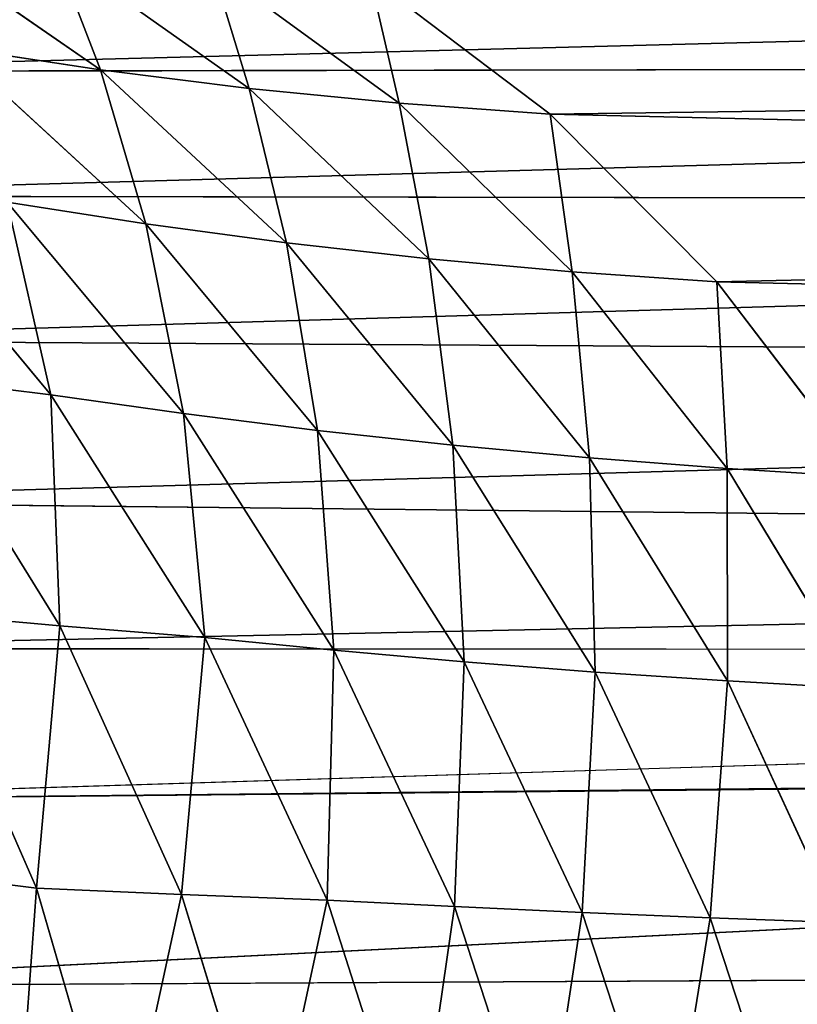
# Model space of a CAD drawing. Extents: x 0 to 21.4, y 0 to 18.7.
# Tile 412 of 482: x 13.9 to 14.9, y 13.3 to 14.6. Entities that reach past the tile are written whole.
import ezdxf

# ---------------------------------------------------------------- set-up
doc = ezdxf.new("R2010")
doc.units = 0
doc.header["$LTSCALE"] = 2.54
doc.layers.get('0').update_dxf_attribs({"color": 13, "linetype": 'CONTINUOUS'})

# ---------------------------------------------------------------- blocks, each defined once
blk = doc.blocks.new('GRUPUJ_36')
at = {"color": 0}
for p, q in [((0.8304, 11.4992, 1.7319), (0.82, 17.6, 1.8153)), ((0.8304, 11.4992, 1.7319), (0.82, 17.6, 1.8153)), ((0.8859, 12.7123, 4.0275), (1.001, 17.6, 4.145)), ((0.8859, 12.7123, 4.0275), (1.001, 17.6, 4.145)), ((0.993, 11.502, 1.5423), (1.0031, 17.6, 1.6008)), ((0.993, 11.502, 1.5423), (1.0031, 17.6, 1.6008)), ((1.1056, 12.9303, 4.216), (1.216, 17.6, 4.3286)), ((1.1056, 12.9303, 4.216), (1.216, 17.6, 4.3286)), ((1.1818, 11.5045, 1.3806), (1.2176, 17.6, 1.4177)), ((1.1818, 11.5045, 1.3806), (1.2176, 17.6, 1.4177)), ((1.3927, 11.5069, 1.2499), (1.458, 17.6, 1.2703)), ((1.3927, 11.5069, 1.2499), (1.458, 17.6, 1.2703)), ((1.5856, 11.5102, 1.1684), (1.5894, 17.6, 1.2159)), ((1.7844, 11.5129, 1.1105), (1.5926, 17.6, 1.215)), ((1.7844, 11.5129, 1.1105), (1.7209, 17.6, 1.1618)), ((1.7844, 11.5129, 1.1105), (1.7209, 17.6, 1.1618)), ((2.0281, 11.5146, 1.0739), (1.7249, 17.6, 1.1612)), ((2.0281, 11.5146, 1.0739), (1.7249, 17.6, 1.1612)), ((2.0281, 11.5146, 1.0739), (1.9951, 17.6, 1.0963)), ((1.1056, 12.9303, 4.216), (1.3611, 13.1254, 4.3786)), ((1.1056, 12.9303, 4.216), (1.3611, 13.1254, 4.3786)), ((1.3501, 12.944, 4.374), (1.3611, 13.1254, 4.3786)), ((1.3501, 12.944, 4.374), (1.3611, 13.1254, 4.3786)), ((1.3501, 12.944, 4.374), (1.638, 13.1181, 4.5077)), ((1.3501, 12.944, 4.374), (1.638, 13.1181, 4.5077)), ((1.628, 12.9442, 4.5053), (1.638, 13.1181, 4.5077)), ((1.628, 12.9442, 4.5053), (1.638, 13.1181, 4.5077)), ((1.628, 12.9442, 4.5053), (1.944, 13.0902, 4.6073)), ((1.628, 12.9442, 4.5053), (1.944, 13.0902, 4.6073)), ((1.9379, 12.9218, 4.6064), (1.944, 13.0902, 4.6073)), ((1.9379, 12.9218, 4.6064), (1.944, 13.0902, 4.6073)), ((1.9379, 12.9218, 4.6064), (2.2761, 13.0327, 4.6746)), ((1.9379, 12.9218, 4.6064), (2.2761, 13.0327, 4.6746)), ((1.0925, 12.7411, 4.2108), (1.3501, 12.944, 4.374)), ((1.0925, 12.7411, 4.2108), (1.3501, 12.944, 4.374)), ((1.3361, 12.7638, 4.3709), (1.628, 12.9442, 4.5053)), ((1.3361, 12.7638, 4.3709), (1.628, 12.9442, 4.5053)), ((1.3361, 12.7638, 4.3709), (1.3501, 12.944, 4.374)), ((1.3361, 12.7638, 4.3709), (1.3501, 12.944, 4.374)), ((1.6163, 12.7713, 4.5038), (1.628, 12.9442, 4.5053)), ((1.6163, 12.7713, 4.5038), (1.628, 12.9442, 4.5053)), ((0.8859, 12.7123, 4.0275), (1.1056, 12.9303, 4.216)), ((0.8859, 12.7123, 4.0275), (1.1056, 12.9303, 4.216)), ((1.0925, 12.7411, 4.2108), (1.1056, 12.9303, 4.216)), ((1.0925, 12.7411, 4.2108), (1.1056, 12.9303, 4.216)), ((1.6163, 12.7713, 4.5038), (1.9379, 12.9218, 4.6064)), ((1.6163, 12.7713, 4.5038), (1.9379, 12.9218, 4.6064)), ((1.931, 12.754, 4.606), (1.9379, 12.9218, 4.6064)), ((1.931, 12.754, 4.606), (1.9379, 12.9218, 4.6064)), ((1.931, 12.754, 4.606), (2.2761, 12.8672, 4.6746)), ((1.931, 12.754, 4.606), (2.2761, 12.8672, 4.6746)), ((1.0755, 12.5534, 4.2075), (1.3361, 12.7638, 4.3709)), ((1.0755, 12.5534, 4.2075), (1.3361, 12.7638, 4.3709)), ((1.3195, 12.585, 4.3692), (1.6163, 12.7713, 4.5038)), ((1.3195, 12.585, 4.3692), (1.6163, 12.7713, 4.5038)), ((1.3195, 12.585, 4.3692), (1.3361, 12.7638, 4.3709)), ((1.3195, 12.585, 4.3692), (1.3361, 12.7638, 4.3709)), ((1.603, 12.5996, 4.5032), (1.6163, 12.7713, 4.5038)), ((1.603, 12.5996, 4.5032), (1.6163, 12.7713, 4.5038)), ((1.603, 12.5996, 4.5032), (1.931, 12.754, 4.606)), ((1.603, 12.5996, 4.5032), (1.931, 12.754, 4.606)), ((1.9234, 12.5869, 4.6059), (1.931, 12.754, 4.606)), ((1.9234, 12.5869, 4.6059), (1.931, 12.754, 4.606)), ((0.8717, 12.5145, 4.0222), (1.0925, 12.7411, 4.2108)), ((0.8717, 12.5145, 4.0222), (1.0925, 12.7411, 4.2108)), ((1.0755, 12.5534, 4.2075), (1.0925, 12.7411, 4.2108)), ((1.0755, 12.5534, 4.2075), (1.0925, 12.7411, 4.2108)), ((0.7074, 12.4768, 3.8178), (0.8859, 12.7123, 4.0275)), ((0.7074, 12.4768, 3.8178), (0.8859, 12.7123, 4.0275)), ((0.8717, 12.5145, 4.0222), (0.8859, 12.7123, 4.0275)), ((0.8717, 12.5145, 4.0222), (0.8859, 12.7123, 4.0275)), ((1.9234, 12.5869, 4.6059), (2.2761, 12.7017, 4.6746)), ((1.9234, 12.5869, 4.6059), (2.2761, 12.7017, 4.6746)), ((1.3001, 12.4078, 4.3689), (1.603, 12.5996, 4.5032)), ((1.3001, 12.4078, 4.3689), (1.603, 12.5996, 4.5032)), ((1.5879, 12.4291, 4.5035), (1.603, 12.5996, 4.5032)), ((1.5879, 12.4291, 4.5035), (1.603, 12.5996, 4.5032)), ((1.0545, 12.3674, 4.206), (1.3195, 12.585, 4.3692)), ((1.0545, 12.3674, 4.206), (1.3195, 12.585, 4.3692)), ((1.3001, 12.4078, 4.3689), (1.3195, 12.585, 4.3692)), ((1.3001, 12.4078, 4.3689), (1.3195, 12.585, 4.3692)), ((1.5879, 12.4291, 4.5035), (1.9234, 12.5869, 4.6059)), ((1.5879, 12.4291, 4.5035), (1.9234, 12.5869, 4.6059)), ((1.915, 12.4204, 4.6063), (1.9234, 12.5869, 4.6059)), ((1.915, 12.4204, 4.6063), (1.9234, 12.5869, 4.6059)), ((0.8524, 12.3183, 4.0191), (1.0755, 12.5534, 4.2075)), ((0.8524, 12.3183, 4.0191), (1.0755, 12.5534, 4.2075)), ((1.0545, 12.3674, 4.206), (1.0755, 12.5534, 4.2075)), ((1.0545, 12.3674, 4.206), (1.0755, 12.5534, 4.2075)), ((1.915, 12.4204, 4.6063), (2.2761, 12.536, 4.6746)), ((1.915, 12.4204, 4.6063), (2.2761, 12.536, 4.6746)), ((0.6931, 12.2697, 3.8129), (0.8717, 12.5145, 4.0222)), ((0.6931, 12.2697, 3.8129), (0.8717, 12.5145, 4.0222)), ((0.8524, 12.3183, 4.0191), (0.8717, 12.5145, 4.0222)), ((0.8524, 12.3183, 4.0191), (0.8717, 12.5145, 4.0222)), ((1.278, 12.2324, 4.3697), (1.5879, 12.4291, 4.5035)), ((1.278, 12.2324, 4.3697), (1.5879, 12.4291, 4.5035)), ((1.5713, 12.2601, 4.5044), (1.5879, 12.4291, 4.5035)), ((1.5713, 12.2601, 4.5044), (1.5879, 12.4291, 4.5035)), ((1.5713, 12.2601, 4.5044), (1.915, 12.4204, 4.6063)), ((1.5713, 12.2601, 4.5044), (1.915, 12.4204, 4.6063)), ((1.9075, 12.2298, 4.6064), (1.915, 12.4204, 4.6063)), ((1.9075, 12.2298, 4.6064), (1.915, 12.4204, 4.6063)), ((1.0297, 12.1833, 4.2062), (1.3001, 12.4078, 4.3689)), ((1.0297, 12.1833, 4.2062), (1.3001, 12.4078, 4.3689)), ((1.278, 12.2324, 4.3697), (1.3001, 12.4078, 4.3689)), ((1.278, 12.2324, 4.3697), (1.3001, 12.4078, 4.3689)), ((0.8281, 12.1239, 4.0182), (1.0545, 12.3674, 4.206)), ((0.8281, 12.1239, 4.0182), (1.0545, 12.3674, 4.206)), ((1.0297, 12.1833, 4.2062), (1.0545, 12.3674, 4.206)), ((1.0297, 12.1833, 4.2062), (1.0545, 12.3674, 4.206)), ((1.9075, 12.2298, 4.6064), (2.2761, 12.3428, 4.6746)), ((1.9075, 12.2298, 4.6064), (2.2761, 12.3428, 4.6746)), ((0.6725, 12.0641, 3.8104), (0.8524, 12.3183, 4.0191)), ((0.6725, 12.0641, 3.8104), (0.8524, 12.3183, 4.0191)), ((0.8281, 12.1239, 4.0182), (0.8524, 12.3183, 4.0191)), ((0.8281, 12.1239, 4.0182), (0.8524, 12.3183, 4.0191)), ((1.2534, 12.0589, 4.3716), (1.5713, 12.2601, 4.5044)), ((1.2534, 12.0589, 4.3716), (1.5713, 12.2601, 4.5044)), ((1.5558, 12.0704, 4.5052), (1.5713, 12.2601, 4.5044)), ((1.5558, 12.0704, 4.5052), (1.5713, 12.2601, 4.5044)), ((1.0012, 12.0014, 4.2079), (1.278, 12.2324, 4.3697)), ((1.0012, 12.0014, 4.2079), (1.278, 12.2324, 4.3697)), ((1.2534, 12.0589, 4.3716), (1.278, 12.2324, 4.3697)), ((1.2534, 12.0589, 4.3716), (1.278, 12.2324, 4.3697)), ((1.5558, 12.0704, 4.5052), (1.9075, 12.2298, 4.6064)), ((1.5558, 12.0704, 4.5052), (1.9075, 12.2298, 4.6064)), ((1.8992, 12.0399, 4.6069), (1.9075, 12.2298, 4.6064)), ((1.8992, 12.0399, 4.6069), (1.9075, 12.2298, 4.6064)), ((0.7987, 11.9316, 4.0192), (1.0297, 12.1833, 4.2062)), ((0.7987, 11.9316, 4.0192), (1.0297, 12.1833, 4.2062)), ((1.0012, 12.0014, 4.2079), (1.0297, 12.1833, 4.2062)), ((1.0012, 12.0014, 4.2079), (1.0297, 12.1833, 4.2062)), ((1.8992, 12.0399, 4.6069), (2.2761, 12.1494, 4.6746)), ((1.8992, 12.0399, 4.6069), (2.2761, 12.1494, 4.6746)), ((0.6456, 11.8604, 3.8103), (0.8281, 12.1239, 4.0182)), ((0.6456, 11.8604, 3.8103), (0.8281, 12.1239, 4.0182)), ((0.7987, 11.9316, 4.0192), (0.8281, 12.1239, 4.0182)), ((0.7987, 11.9316, 4.0192), (0.8281, 12.1239, 4.0182)), ((1.2297, 11.8684, 4.3733), (1.5558, 12.0704, 4.5052)), ((1.2297, 11.8684, 4.3733), (1.5558, 12.0704, 4.5052)), ((1.5388, 11.8822, 4.5066), (1.5558, 12.0704, 4.5052)), ((1.5388, 11.8822, 4.5066), (1.5558, 12.0704, 4.5052)), ((0.9691, 11.8219, 4.211), (1.2534, 12.0589, 4.3716)), ((0.9691, 11.8219, 4.211), (1.2534, 12.0589, 4.3716)), ((1.2297, 11.8684, 4.3733), (1.2534, 12.0589, 4.3716)), ((1.2297, 11.8684, 4.3733), (1.2534, 12.0589, 4.3716)), ((1.5388, 11.8822, 4.5066), (1.8992, 12.0399, 4.6069)), ((1.5388, 11.8822, 4.5066), (1.8992, 12.0399, 4.6069)), ((1.8809, 11.8929, 4.616), (1.8992, 12.0399, 4.6069)), ((1.8809, 11.8929, 4.616), (1.8992, 12.0399, 4.6069))]:
    blk.add_line(p, q, dxfattribs=at)
mesh = blk.add_polyface(dxfattribs=at)
corners = [(0.7074, 12.4768, 3.8178), (0.6705, 17.6, 3.6899), (0.5745, 12.2296, 3.5919), (0.8179, 17.6, 3.9306)]
mesh.append_faces([[corners[k] for k in face] for face in [(0, 1, 2), (1, 0, 3)]], dxfattribs={"vtx0": -1, "color": 0})
mesh = blk.add_polyface(dxfattribs=at)
corners = [(0.6727, 17.6, 2.0556), (0.8304, 11.4992, 1.7319), (0.6976, 11.496, 1.9455), (0.82, 17.6, 1.8153)]
mesh.append_faces([[corners[k] for k in face] for face in [(0, 1, 2), (1, 0, 3)]], dxfattribs={"vtx0": -1, "color": 0})
mesh = blk.add_polyface(dxfattribs=at)
corners = [(0.8859, 12.7123, 4.0275), (0.8179, 17.6, 3.9306), (0.7074, 12.4768, 3.8178), (1.001, 17.6, 4.145)]
mesh.append_faces([[corners[k] for k in face] for face in [(0, 1, 2), (1, 0, 3)]], dxfattribs={"vtx0": -1, "color": 0})
mesh = blk.add_polyface(dxfattribs=at)
corners = [(0.82, 17.6, 1.8153), (0.993, 11.502, 1.5423), (0.8304, 11.4992, 1.7319), (1.0031, 17.6, 1.6008)]
mesh.append_faces([[corners[k] for k in face] for face in [(0, 1, 2), (1, 0, 3)]], dxfattribs={"vtx0": -1, "color": 0})
mesh = blk.add_polyface(dxfattribs=at)
corners = [(1.1056, 12.9303, 4.216), (1.001, 17.6, 4.145), (0.8859, 12.7123, 4.0275), (1.216, 17.6, 4.3286)]
mesh.append_faces([[corners[k] for k in face] for face in [(0, 1, 2), (1, 0, 3)]], dxfattribs={"vtx0": -1, "color": 0})
mesh = blk.add_polyface(dxfattribs=at)
corners = [(1.0031, 17.6, 1.6008), (1.1818, 11.5045, 1.3806), (0.993, 11.502, 1.5423), (1.2176, 17.6, 1.4177)]
mesh.append_faces([[corners[k] for k in face] for face in [(0, 1, 2), (1, 0, 3)]], dxfattribs={"vtx0": -1, "color": 0})
mesh = blk.add_polyface(dxfattribs=at)
corners = [(1.3611, 13.1254, 4.3786), (1.216, 17.6, 4.3286), (1.1056, 12.9303, 4.216), (1.4569, 17.6, 4.4762)]
mesh.append_faces([[corners[k] for k in face] for face in [(0, 1, 2), (1, 0, 3)]], dxfattribs={"vtx0": -1, "color": 0})
mesh = blk.add_polyface(dxfattribs=at)
corners = [(1.2176, 17.6, 1.4177), (1.3927, 11.5069, 1.2499), (1.1818, 11.5045, 1.3806), (1.458, 17.6, 1.2703)]
mesh.append_faces([[corners[k] for k in face] for face in [(0, 1, 2), (1, 0, 3)]], dxfattribs={"vtx0": -1, "color": 0})
mesh = blk.add_polyface(dxfattribs=at)
corners = [(1.458, 17.6, 1.2703), (1.5856, 11.5102, 1.1684), (1.3927, 11.5069, 1.2499), (1.5894, 17.6, 1.2159)]
mesh.append_faces([[corners[k] for k in face] for face in [(0, 1, 2), (1, 0, 3)]], dxfattribs={"vtx0": -1, "color": 0})
mesh = blk.add_polyface(dxfattribs=at)
corners = [(1.7844, 11.5129, 1.1105), (1.5926, 17.6, 1.215), (1.7209, 17.6, 1.1618)]
mesh.append_faces([[corners[k] for k in face] for face in [(0, 1, 2)]], dxfattribs={"color": 0})
mesh = blk.add_polyface(dxfattribs=at)
corners = [(1.7249, 17.6, 1.1612), (1.7844, 11.5129, 1.1105), (1.7209, 17.6, 1.1618), (2.0281, 11.5146, 1.0739)]
mesh.append_faces([[corners[k] for k in face] for face in [(0, 1, 2), (1, 0, 3)]], dxfattribs={"vtx0": -1, "color": 0})
mesh = blk.add_polyface(dxfattribs=at)
corners = [(2.0281, 11.5146, 1.0739), (1.7249, 17.6, 1.1612), (1.9951, 17.6, 1.0963)]
mesh.append_faces([[corners[k] for k in face] for face in [(0, 1, 2)]], dxfattribs={"color": 0})
mesh = blk.add_polyface(dxfattribs=at)
corners = [(2.2761, 17.6, 1.0746), (2.2761, 13.0388, 1.0746), (1.9991, 17.6, 1.0964), (2.2761, 11.5228, 1.0746), (2.2761, 12.9676, 1.0746), (2.2761, 12.6112, 1.0746), (2.2761, 12.3566, 1.0746), (2.2761, 12.1675, 1.0746), (2.2761, 12.0156, 1.0746), (2.2761, 11.8834, 1.0746), (2.2761, 11.7608, 1.0746), (2.2761, 11.642, 1.0746)]
mesh.append_faces([[corners[k] for k in face] for face in [(3, 10, 11)]], dxfattribs={"vtx0": -1, "color": 0})
mesh.append_faces([[corners[k] for k in face] for face in [(1, 3, 2), (3, 1, 4), (3, 4, 5), (3, 5, 6), (3, 6, 7), (3, 7, 8), (3, 8, 9), (3, 9, 10)]], dxfattribs={"vtx0": -1, "vtx2": -1, "color": 0})
mesh.append_faces([[corners[k] for k in face] for face in [(0, 1, 2)]], dxfattribs={"vtx1": -1, "color": 0})
mesh = blk.add_polyface(dxfattribs=at)
corners = [(1.638, 13.1181, 4.5077), (1.3611, 13.1254, 4.3786), (1.3501, 12.944, 4.374), (1.6462, 13.2928, 4.5112)]
mesh.append_faces([[corners[k] for k in face] for face in [(0, 1, 2), (1, 0, 3)]], dxfattribs={"vtx0": -1, "color": 0})
mesh = blk.add_polyface(dxfattribs=at)
corners = [(1.944, 13.0902, 4.6073), (1.638, 13.1181, 4.5077), (1.628, 12.9442, 4.5053), (1.9492, 13.2591, 4.6087)]
mesh.append_faces([[corners[k] for k in face] for face in [(0, 1, 2), (1, 0, 3)]], dxfattribs={"vtx0": -1, "color": 0})
mesh = blk.add_polyface(dxfattribs=at)
corners = [(2.2761, 13.0327, 4.6746), (1.944, 13.0902, 4.6073), (1.9379, 12.9218, 4.6064), (2.2761, 13.1981, 4.6746)]
mesh.append_faces([[corners[k] for k in face] for face in [(0, 1, 2), (1, 0, 3)]], dxfattribs={"vtx0": -1, "color": 0})
mesh = blk.add_polyface(dxfattribs=at)
corners = [(1.3501, 12.944, 4.374), (1.1056, 12.9303, 4.216), (1.0925, 12.7411, 4.2108), (1.3611, 13.1254, 4.3786)]
mesh.append_faces([[corners[k] for k in face] for face in [(0, 1, 2), (1, 0, 3)]], dxfattribs={"vtx0": -1, "color": 0})
mesh = blk.add_polyface(dxfattribs=at)
corners = [(1.628, 12.9442, 4.5053), (1.3501, 12.944, 4.374), (1.3361, 12.7638, 4.3709), (1.638, 13.1181, 4.5077)]
mesh.append_faces([[corners[k] for k in face] for face in [(0, 1, 2), (1, 0, 3)]], dxfattribs={"vtx0": -1, "color": 0})
mesh = blk.add_polyface(dxfattribs=at)
corners = [(1.9379, 12.9218, 4.6064), (1.628, 12.9442, 4.5053), (1.6163, 12.7713, 4.5038), (1.944, 13.0902, 4.6073)]
mesh.append_faces([[corners[k] for k in face] for face in [(0, 1, 2), (1, 0, 3)]], dxfattribs={"vtx0": -1, "color": 0})
mesh = blk.add_polyface(dxfattribs=at)
corners = [(2.2761, 12.8672, 4.6746), (1.9379, 12.9218, 4.6064), (1.931, 12.754, 4.606), (2.2761, 13.0327, 4.6746)]
mesh.append_faces([[corners[k] for k in face] for face in [(0, 1, 2), (1, 0, 3)]], dxfattribs={"vtx0": -1, "color": 0})
mesh = blk.add_polyface(dxfattribs=at)
corners = [(1.3361, 12.7638, 4.3709), (1.0925, 12.7411, 4.2108), (1.0755, 12.5534, 4.2075), (1.3501, 12.944, 4.374)]
mesh.append_faces([[corners[k] for k in face] for face in [(0, 1, 2), (1, 0, 3)]], dxfattribs={"vtx0": -1, "color": 0})
mesh = blk.add_polyface(dxfattribs=at)
corners = [(1.6163, 12.7713, 4.5038), (1.3361, 12.7638, 4.3709), (1.3195, 12.585, 4.3692), (1.628, 12.9442, 4.5053)]
mesh.append_faces([[corners[k] for k in face] for face in [(0, 1, 2), (1, 0, 3)]], dxfattribs={"vtx0": -1, "color": 0})
mesh = blk.add_polyface(dxfattribs=at)
corners = [(1.0925, 12.7411, 4.2108), (0.8859, 12.7123, 4.0275), (0.8717, 12.5145, 4.0222), (1.1056, 12.9303, 4.216)]
mesh.append_faces([[corners[k] for k in face] for face in [(0, 1, 2), (1, 0, 3)]], dxfattribs={"vtx0": -1, "color": 0})
mesh = blk.add_polyface(dxfattribs=at)
corners = [(1.931, 12.754, 4.606), (1.6163, 12.7713, 4.5038), (1.603, 12.5996, 4.5032), (1.9379, 12.9218, 4.6064)]
mesh.append_faces([[corners[k] for k in face] for face in [(0, 1, 2), (1, 0, 3)]], dxfattribs={"vtx0": -1, "color": 0})
mesh = blk.add_polyface(dxfattribs=at)
corners = [(2.2761, 12.7017, 4.6746), (1.931, 12.754, 4.606), (1.9234, 12.5869, 4.6059), (2.2761, 12.8672, 4.6746)]
mesh.append_faces([[corners[k] for k in face] for face in [(0, 1, 2), (1, 0, 3)]], dxfattribs={"vtx0": -1, "color": 0})
mesh = blk.add_polyface(dxfattribs=at)
corners = [(1.3195, 12.585, 4.3692), (1.0755, 12.5534, 4.2075), (1.0545, 12.3674, 4.206), (1.3361, 12.7638, 4.3709)]
mesh.append_faces([[corners[k] for k in face] for face in [(0, 1, 2), (1, 0, 3)]], dxfattribs={"vtx0": -1, "color": 0})
mesh = blk.add_polyface(dxfattribs=at)
corners = [(1.603, 12.5996, 4.5032), (1.3195, 12.585, 4.3692), (1.3001, 12.4078, 4.3689), (1.6163, 12.7713, 4.5038)]
mesh.append_faces([[corners[k] for k in face] for face in [(0, 1, 2), (1, 0, 3)]], dxfattribs={"vtx0": -1, "color": 0})
mesh = blk.add_polyface(dxfattribs=at)
corners = [(1.9234, 12.5869, 4.6059), (1.603, 12.5996, 4.5032), (1.5879, 12.4291, 4.5035), (1.931, 12.754, 4.606)]
mesh.append_faces([[corners[k] for k in face] for face in [(0, 1, 2), (1, 0, 3)]], dxfattribs={"vtx0": -1, "color": 0})
mesh = blk.add_polyface(dxfattribs=at)
corners = [(1.0755, 12.5534, 4.2075), (0.8717, 12.5145, 4.0222), (0.8524, 12.3183, 4.0191), (1.0925, 12.7411, 4.2108)]
mesh.append_faces([[corners[k] for k in face] for face in [(0, 1, 2), (1, 0, 3)]], dxfattribs={"vtx0": -1, "color": 0})
mesh = blk.add_polyface(dxfattribs=at)
corners = [(0.8717, 12.5145, 4.0222), (0.7074, 12.4768, 3.8178), (0.6931, 12.2697, 3.8129), (0.8859, 12.7123, 4.0275)]
mesh.append_faces([[corners[k] for k in face] for face in [(0, 1, 2), (1, 0, 3)]], dxfattribs={"vtx0": -1, "color": 0})
mesh = blk.add_polyface(dxfattribs=at)
corners = [(2.2761, 12.536, 4.6746), (1.9234, 12.5869, 4.6059), (1.915, 12.4204, 4.6063), (2.2761, 12.7017, 4.6746)]
mesh.append_faces([[corners[k] for k in face] for face in [(0, 1, 2), (1, 0, 3)]], dxfattribs={"vtx0": -1, "color": 0})
mesh = blk.add_polyface(dxfattribs=at)
corners = [(1.5879, 12.4291, 4.5035), (1.3001, 12.4078, 4.3689), (1.278, 12.2324, 4.3697), (1.603, 12.5996, 4.5032)]
mesh.append_faces([[corners[k] for k in face] for face in [(0, 1, 2), (1, 0, 3)]], dxfattribs={"vtx0": -1, "color": 0})
mesh = blk.add_polyface(dxfattribs=at)
corners = [(1.3001, 12.4078, 4.3689), (1.0545, 12.3674, 4.206), (1.0297, 12.1833, 4.2062), (1.3195, 12.585, 4.3692)]
mesh.append_faces([[corners[k] for k in face] for face in [(0, 1, 2), (1, 0, 3)]], dxfattribs={"vtx0": -1, "color": 0})
mesh = blk.add_polyface(dxfattribs=at)
corners = [(1.915, 12.4204, 4.6063), (1.5879, 12.4291, 4.5035), (1.5713, 12.2601, 4.5044), (1.9234, 12.5869, 4.6059)]
mesh.append_faces([[corners[k] for k in face] for face in [(0, 1, 2), (1, 0, 3)]], dxfattribs={"vtx0": -1, "color": 0})
mesh = blk.add_polyface(dxfattribs=at)
corners = [(1.0545, 12.3674, 4.206), (0.8524, 12.3183, 4.0191), (0.8281, 12.1239, 4.0182), (1.0755, 12.5534, 4.2075)]
mesh.append_faces([[corners[k] for k in face] for face in [(0, 1, 2), (1, 0, 3)]], dxfattribs={"vtx0": -1, "color": 0})
mesh = blk.add_polyface(dxfattribs=at)
corners = [(2.2761, 12.3428, 4.6746), (1.915, 12.4204, 4.6063), (1.9075, 12.2298, 4.6064), (2.2761, 12.536, 4.6746)]
mesh.append_faces([[corners[k] for k in face] for face in [(0, 1, 2), (1, 0, 3)]], dxfattribs={"vtx0": -1, "color": 0})
mesh = blk.add_polyface(dxfattribs=at)
corners = [(0.8524, 12.3183, 4.0191), (0.6931, 12.2697, 3.8129), (0.6725, 12.0641, 3.8104), (0.8717, 12.5145, 4.0222)]
mesh.append_faces([[corners[k] for k in face] for face in [(0, 1, 2), (1, 0, 3)]], dxfattribs={"vtx0": -1, "color": 0})
mesh = blk.add_polyface(dxfattribs=at)
corners = [(1.5713, 12.2601, 4.5044), (1.278, 12.2324, 4.3697), (1.2534, 12.0589, 4.3716), (1.5879, 12.4291, 4.5035)]
mesh.append_faces([[corners[k] for k in face] for face in [(0, 1, 2), (1, 0, 3)]], dxfattribs={"vtx0": -1, "color": 0})
mesh = blk.add_polyface(dxfattribs=at)
corners = [(1.9075, 12.2298, 4.6064), (1.5713, 12.2601, 4.5044), (1.5558, 12.0704, 4.5052), (1.915, 12.4204, 4.6063)]
mesh.append_faces([[corners[k] for k in face] for face in [(0, 1, 2), (1, 0, 3)]], dxfattribs={"vtx0": -1, "color": 0})
mesh = blk.add_polyface(dxfattribs=at)
corners = [(1.278, 12.2324, 4.3697), (1.0297, 12.1833, 4.2062), (1.0012, 12.0014, 4.2079), (1.3001, 12.4078, 4.3689)]
mesh.append_faces([[corners[k] for k in face] for face in [(0, 1, 2), (1, 0, 3)]], dxfattribs={"vtx0": -1, "color": 0})
mesh = blk.add_polyface(dxfattribs=at)
corners = [(1.0297, 12.1833, 4.2062), (0.8281, 12.1239, 4.0182), (0.7987, 11.9316, 4.0192), (1.0545, 12.3674, 4.206)]
mesh.append_faces([[corners[k] for k in face] for face in [(0, 1, 2), (1, 0, 3)]], dxfattribs={"vtx0": -1, "color": 0})
mesh = blk.add_polyface(dxfattribs=at)
corners = [(2.2761, 12.1494, 4.6746), (1.9075, 12.2298, 4.6064), (1.8992, 12.0399, 4.6069), (2.2761, 12.3428, 4.6746)]
mesh.append_faces([[corners[k] for k in face] for face in [(0, 1, 2), (1, 0, 3)]], dxfattribs={"vtx0": -1, "color": 0})
mesh = blk.add_polyface(dxfattribs=at)
corners = [(0.8281, 12.1239, 4.0182), (0.6725, 12.0641, 3.8104), (0.6456, 11.8604, 3.8103), (0.8524, 12.3183, 4.0191)]
mesh.append_faces([[corners[k] for k in face] for face in [(0, 1, 2), (1, 0, 3)]], dxfattribs={"vtx0": -1, "color": 0})
mesh = blk.add_polyface(dxfattribs=at)
corners = [(1.5558, 12.0704, 4.5052), (1.2534, 12.0589, 4.3716), (1.2297, 11.8684, 4.3733), (1.5713, 12.2601, 4.5044)]
mesh.append_faces([[corners[k] for k in face] for face in [(0, 1, 2), (1, 0, 3)]], dxfattribs={"vtx0": -1, "color": 0})
mesh = blk.add_polyface(dxfattribs=at)
corners = [(1.2534, 12.0589, 4.3716), (1.0012, 12.0014, 4.2079), (0.9691, 11.8219, 4.211), (1.278, 12.2324, 4.3697)]
mesh.append_faces([[corners[k] for k in face] for face in [(0, 1, 2), (1, 0, 3)]], dxfattribs={"vtx0": -1, "color": 0})
mesh = blk.add_polyface(dxfattribs=at)
corners = [(1.8992, 12.0399, 4.6069), (1.5558, 12.0704, 4.5052), (1.5388, 11.8822, 4.5066), (1.9075, 12.2298, 4.6064)]
mesh.append_faces([[corners[k] for k in face] for face in [(0, 1, 2), (1, 0, 3)]], dxfattribs={"vtx0": -1, "color": 0})
mesh = blk.add_polyface(dxfattribs=at)
corners = [(1.0012, 12.0014, 4.2079), (0.7987, 11.9316, 4.0192), (0.7645, 11.7418, 4.022), (1.0297, 12.1833, 4.2062)]
mesh.append_faces([[corners[k] for k in face] for face in [(0, 1, 2), (1, 0, 3)]], dxfattribs={"vtx0": -1, "color": 0})
mesh = blk.add_polyface(dxfattribs=at)
corners = [(2.2761, 12.0124, 4.6835), (1.8992, 12.0399, 4.6069), (1.8809, 11.8929, 4.616), (2.2761, 12.1494, 4.6746)]
mesh.append_faces([[corners[k] for k in face] for face in [(0, 1, 2), (1, 0, 3)]], dxfattribs={"vtx0": -1, "color": 0})
mesh = blk.add_polyface(dxfattribs=at)
corners = [(0.7987, 11.9316, 4.0192), (0.6456, 11.8604, 3.8103), (0.6126, 11.659, 3.8125), (0.8281, 12.1239, 4.0182)]
mesh.append_faces([[corners[k] for k in face] for face in [(0, 1, 2), (1, 0, 3)]], dxfattribs={"vtx0": -1, "color": 0})
mesh = blk.add_polyface(dxfattribs=at)
corners = [(1.5388, 11.8822, 4.5066), (1.2297, 11.8684, 4.3733), (1.2038, 11.6802, 4.376), (1.5558, 12.0704, 4.5052)]
mesh.append_faces([[corners[k] for k in face] for face in [(0, 1, 2), (1, 0, 3)]], dxfattribs={"vtx0": -1, "color": 0})
mesh = blk.add_polyface(dxfattribs=at)
corners = [(1.2297, 11.8684, 4.3733), (0.9691, 11.8219, 4.211), (0.9374, 11.629, 4.214), (1.2534, 12.0589, 4.3716)]
mesh.append_faces([[corners[k] for k in face] for face in [(0, 1, 2), (1, 0, 3)]], dxfattribs={"vtx0": -1, "color": 0})
mesh = blk.add_polyface(dxfattribs=at)
corners = [(1.8809, 11.8929, 4.616), (1.5388, 11.8822, 4.5066), (1.5035, 11.7217, 4.5161), (1.8992, 12.0399, 4.6069)]
mesh.append_faces([[corners[k] for k in face] for face in [(0, 1, 2), (1, 0, 3)]], dxfattribs={"vtx0": -1, "color": 0})
blk = doc.blocks.new('GRUPUJ_37')
at = {"color": 0}
blk.add_blockref('GRUPUJ_36', (0, 0, -0.6118), dxfattribs=at)
blk = doc.blocks.new('KOMPONENT_7')
at = {"color": 253, "rotation": 270.0000000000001}
blk.add_blockref('GRUPUJ_37', (1.85, 15.384, 1.1186), dxfattribs=at)

msp = doc.modelspace()

# ---------------------------------------------------------------- block references
at = {"color": 0}
msp.add_blockref('KOMPONENT_7', (0, 0), dxfattribs=at)

doc.saveas('drawing.dxf')
